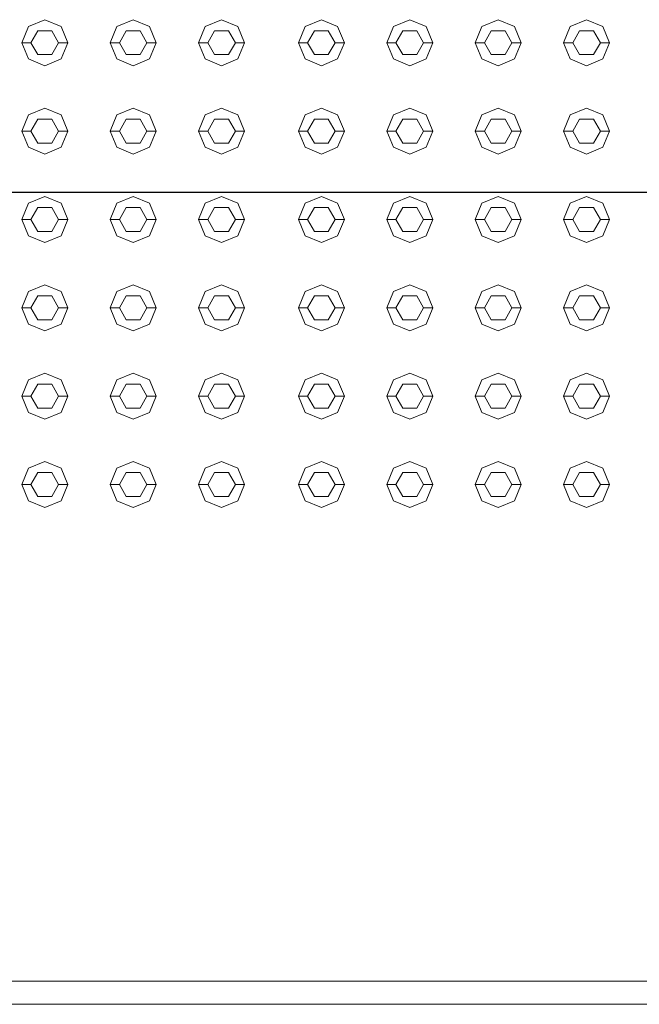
# Model space of a CAD drawing. Header units: millimetres. Extents: x -261 to 187, y -214 to 106.
# Tile 516 of 656: x -213.831 to -213.493, y 3.935 to 4.471. Entities that reach past the tile are written whole.
import ezdxf

# ---------------------------------------------------------------- set-up
doc = ezdxf.new("R2010")
doc.units = ezdxf.units.MM
doc.header["$LTSCALE"] = 0.005
doc.header["$MEASUREMENT"] = 0
for name, color, linetype, lineweight in [('AP-Condutos', 4, 'Continuous', 25), ('IFC-Elemento construtivo genérico-Contorno', 9, 'Continuous', 5), ('IFC-Escada-Contorno', 9, 'Continuous', 5), ('IFC-Laje-Contorno', 9, 'Continuous', 5)]:
    doc.layers.add(name, color=color, linetype=linetype, lineweight=lineweight)

msp = doc.modelspace()

# ---------------------------------------------------------------- linework, layer by layer
at = {"layer": 'AP-Condutos'}
msp.add_line((-212.05143, 4.37676), (-216.40331, 4.37676), dxfattribs=at)
at = {"layer": 'IFC-Elemento construtivo genérico-Contorno', "lineweight": 5}
for p, q in [((-213.82579, 4.46719), (-213.81694, 4.47086)), ((-213.81694, 4.47086), (-213.80808, 4.46719)), ((-213.7777, 4.46719), (-213.76884, 4.47086)), ((-213.76884, 4.47086), (-213.75999, 4.46719)), ((-213.72961, 4.46719), (-213.72075, 4.47086)), ((-213.72075, 4.47086), (-213.7119, 4.46719)), ((-213.6753, 4.46719), (-213.66644, 4.47086)), ((-213.66644, 4.47086), (-213.65758, 4.46719)), ((-213.6272, 4.46719), (-213.61835, 4.47086)), ((-213.61835, 4.47086), (-213.60949, 4.46719)), ((-213.57911, 4.46719), (-213.57026, 4.47086)), ((-213.57026, 4.47086), (-213.5614, 4.46719)), ((-213.53102, 4.46719), (-213.52216, 4.47086)), ((-213.52216, 4.47086), (-213.51331, 4.46719)), ((-213.82946, 4.45833), (-213.82579, 4.46719)), ((-213.82445, 4.45833), (-213.82069, 4.46484)), ((-213.82069, 4.46484), (-213.81318, 4.46484)), ((-213.81318, 4.46484), (-213.80942, 4.45833)), ((-213.80808, 4.46719), (-213.80441, 4.45833)), ((-213.78137, 4.45833), (-213.7777, 4.46719)), ((-213.77636, 4.45833), (-213.7726, 4.46484)), ((-213.7726, 4.46484), (-213.76509, 4.46484)), ((-213.76509, 4.46484), (-213.76133, 4.45833)), ((-213.75999, 4.46719), (-213.75632, 4.45833)), ((-213.73328, 4.45833), (-213.72961, 4.46719)), ((-213.72827, 4.45833), (-213.72451, 4.46484)), ((-213.72451, 4.46484), (-213.717, 4.46484)), ((-213.717, 4.46484), (-213.71324, 4.45833)), ((-213.7119, 4.46719), (-213.70823, 4.45833)), ((-213.67896, 4.45833), (-213.6753, 4.46719)), ((-213.67395, 4.45833), (-213.6702, 4.46484)), ((-213.6702, 4.46484), (-213.66268, 4.46484)), ((-213.66268, 4.46484), (-213.65892, 4.45833)), ((-213.65758, 4.46719), (-213.65392, 4.45833)), ((-213.63087, 4.45833), (-213.6272, 4.46719)), ((-213.62586, 4.45833), (-213.6221, 4.46484)), ((-213.6221, 4.46484), (-213.61459, 4.46484)), ((-213.61459, 4.46484), (-213.61083, 4.45833)), ((-213.60949, 4.46719), (-213.60582, 4.45833)), ((-213.58278, 4.45833), (-213.57911, 4.46719)), ((-213.57777, 4.45833), (-213.57401, 4.46484)), ((-213.57401, 4.46484), (-213.5665, 4.46484)), ((-213.5665, 4.46484), (-213.56274, 4.45833)), ((-213.5614, 4.46719), (-213.55773, 4.45833)), ((-213.53469, 4.45833), (-213.53102, 4.46719)), ((-213.52968, 4.45833), (-213.52592, 4.46484)), ((-213.52592, 4.46484), (-213.51841, 4.46484)), ((-213.51841, 4.46484), (-213.51465, 4.45833)), ((-213.51331, 4.46719), (-213.50964, 4.45833)), ((-213.82946, 4.45833), (-213.82445, 4.45833)), ((-213.82946, 4.45833), (-213.82579, 4.44948)), ((-213.82445, 4.45833), (-213.82069, 4.45183)), ((-213.81318, 4.45183), (-213.80942, 4.45833)), ((-213.80942, 4.45833), (-213.80441, 4.45833)), ((-213.80808, 4.44948), (-213.80441, 4.45833)), ((-213.78137, 4.45833), (-213.77636, 4.45833)), ((-213.78137, 4.45833), (-213.7777, 4.44948)), ((-213.77636, 4.45833), (-213.7726, 4.45183)), ((-213.76509, 4.45183), (-213.76133, 4.45833)), ((-213.76133, 4.45833), (-213.75632, 4.45833)), ((-213.75999, 4.44948), (-213.75632, 4.45833)), ((-213.73328, 4.45833), (-213.72827, 4.45833)), ((-213.73328, 4.45833), (-213.72961, 4.44948)), ((-213.72827, 4.45833), (-213.72451, 4.45183)), ((-213.717, 4.45183), (-213.71324, 4.45833)), ((-213.71324, 4.45833), (-213.70823, 4.45833)), ((-213.7119, 4.44948), (-213.70823, 4.45833)), ((-213.67896, 4.45833), (-213.67395, 4.45833)), ((-213.67896, 4.45833), (-213.6753, 4.44948)), ((-213.67395, 4.45833), (-213.6702, 4.45183)), ((-213.66268, 4.45183), (-213.65892, 4.45833)), ((-213.65892, 4.45833), (-213.65392, 4.45833)), ((-213.65758, 4.44948), (-213.65392, 4.45833)), ((-213.63087, 4.45833), (-213.62586, 4.45833)), ((-213.63087, 4.45833), (-213.6272, 4.44948)), ((-213.62586, 4.45833), (-213.6221, 4.45183)), ((-213.61459, 4.45183), (-213.61083, 4.45833)), ((-213.61083, 4.45833), (-213.60582, 4.45833)), ((-213.60949, 4.44948), (-213.60582, 4.45833)), ((-213.58278, 4.45833), (-213.57777, 4.45833)), ((-213.58278, 4.45833), (-213.57911, 4.44948)), ((-213.57777, 4.45833), (-213.57401, 4.45183)), ((-213.5665, 4.45183), (-213.56274, 4.45833)), ((-213.56274, 4.45833), (-213.55773, 4.45833)), ((-213.5614, 4.44948), (-213.55773, 4.45833)), ((-213.53469, 4.45833), (-213.52968, 4.45833)), ((-213.53469, 4.45833), (-213.53102, 4.44948)), ((-213.52968, 4.45833), (-213.52592, 4.45183)), ((-213.51841, 4.45183), (-213.51465, 4.45833)), ((-213.51465, 4.45833), (-213.50964, 4.45833)), ((-213.51331, 4.44948), (-213.50964, 4.45833)), ((-213.82579, 4.44948), (-213.81694, 4.44581)), ((-213.82069, 4.45183), (-213.81318, 4.45183)), ((-213.81694, 4.44581), (-213.80808, 4.44948)), ((-213.7777, 4.44948), (-213.76884, 4.44581)), ((-213.7726, 4.45183), (-213.76509, 4.45183)), ((-213.76884, 4.44581), (-213.75999, 4.44948)), ((-213.72961, 4.44948), (-213.72075, 4.44581)), ((-213.72451, 4.45183), (-213.717, 4.45183)), ((-213.72075, 4.44581), (-213.7119, 4.44948)), ((-213.6753, 4.44948), (-213.66644, 4.44581)), ((-213.6702, 4.45183), (-213.66268, 4.45183)), ((-213.66644, 4.44581), (-213.65758, 4.44948)), ((-213.6272, 4.44948), (-213.61835, 4.44581)), ((-213.6221, 4.45183), (-213.61459, 4.45183)), ((-213.61835, 4.44581), (-213.60949, 4.44948)), ((-213.57911, 4.44948), (-213.57026, 4.44581)), ((-213.57401, 4.45183), (-213.5665, 4.45183)), ((-213.57026, 4.44581), (-213.5614, 4.44948)), ((-213.53102, 4.44948), (-213.52216, 4.44581)), ((-213.52592, 4.45183), (-213.51841, 4.45183)), ((-213.52216, 4.44581), (-213.51331, 4.44948)), ((-213.82579, 4.4191), (-213.81694, 4.42277)), ((-213.81694, 4.42277), (-213.80808, 4.4191)), ((-213.7777, 4.4191), (-213.76884, 4.42277)), ((-213.76884, 4.42277), (-213.75999, 4.4191)), ((-213.72961, 4.4191), (-213.72075, 4.42277)), ((-213.72075, 4.42277), (-213.7119, 4.4191)), ((-213.6753, 4.4191), (-213.66644, 4.42277)), ((-213.66644, 4.42277), (-213.65758, 4.4191)), ((-213.6272, 4.4191), (-213.61835, 4.42277)), ((-213.61835, 4.42277), (-213.60949, 4.4191)), ((-213.57911, 4.4191), (-213.57026, 4.42277)), ((-213.57026, 4.42277), (-213.5614, 4.4191)), ((-213.53102, 4.4191), (-213.52216, 4.42277)), ((-213.52216, 4.42277), (-213.51331, 4.4191)), ((-213.82946, 4.41024), (-213.82579, 4.4191)), ((-213.82445, 4.41024), (-213.82069, 4.41675)), ((-213.82069, 4.41675), (-213.81318, 4.41675)), ((-213.81318, 4.41675), (-213.80942, 4.41024)), ((-213.80808, 4.4191), (-213.80441, 4.41024)), ((-213.78137, 4.41024), (-213.7777, 4.4191)), ((-213.77636, 4.41024), (-213.7726, 4.41675)), ((-213.7726, 4.41675), (-213.76509, 4.41675)), ((-213.76509, 4.41675), (-213.76133, 4.41024)), ((-213.75999, 4.4191), (-213.75632, 4.41024)), ((-213.73328, 4.41024), (-213.72961, 4.4191)), ((-213.72827, 4.41024), (-213.72451, 4.41675)), ((-213.72451, 4.41675), (-213.717, 4.41675)), ((-213.717, 4.41675), (-213.71324, 4.41024)), ((-213.7119, 4.4191), (-213.70823, 4.41024)), ((-213.67896, 4.41024), (-213.6753, 4.4191)), ((-213.67395, 4.41024), (-213.6702, 4.41675)), ((-213.6702, 4.41675), (-213.66268, 4.41675)), ((-213.66268, 4.41675), (-213.65892, 4.41024)), ((-213.65758, 4.4191), (-213.65392, 4.41024)), ((-213.63087, 4.41024), (-213.6272, 4.4191)), ((-213.62586, 4.41024), (-213.6221, 4.41675)), ((-213.6221, 4.41675), (-213.61459, 4.41675)), ((-213.61459, 4.41675), (-213.61083, 4.41024)), ((-213.60949, 4.4191), (-213.60582, 4.41024)), ((-213.58278, 4.41024), (-213.57911, 4.4191)), ((-213.57777, 4.41024), (-213.57401, 4.41675)), ((-213.57401, 4.41675), (-213.5665, 4.41675)), ((-213.5665, 4.41675), (-213.56274, 4.41024)), ((-213.5614, 4.4191), (-213.55773, 4.41024)), ((-213.53469, 4.41024), (-213.53102, 4.4191)), ((-213.52968, 4.41024), (-213.52592, 4.41675)), ((-213.52592, 4.41675), (-213.51841, 4.41675)), ((-213.51841, 4.41675), (-213.51465, 4.41024)), ((-213.51331, 4.4191), (-213.50964, 4.41024)), ((-213.82946, 4.41024), (-213.82445, 4.41024)), ((-213.82946, 4.41024), (-213.82579, 4.40138)), ((-213.82445, 4.41024), (-213.82069, 4.40373)), ((-213.81318, 4.40373), (-213.80942, 4.41024)), ((-213.80942, 4.41024), (-213.80441, 4.41024)), ((-213.80808, 4.40138), (-213.80441, 4.41024)), ((-213.78137, 4.41024), (-213.77636, 4.41024)), ((-213.78137, 4.41024), (-213.7777, 4.40138)), ((-213.77636, 4.41024), (-213.7726, 4.40373)), ((-213.76509, 4.40373), (-213.76133, 4.41024)), ((-213.76133, 4.41024), (-213.75632, 4.41024)), ((-213.75999, 4.40138), (-213.75632, 4.41024)), ((-213.73328, 4.41024), (-213.72827, 4.41024)), ((-213.73328, 4.41024), (-213.72961, 4.40138)), ((-213.72827, 4.41024), (-213.72451, 4.40373)), ((-213.717, 4.40373), (-213.71324, 4.41024)), ((-213.71324, 4.41024), (-213.70823, 4.41024)), ((-213.7119, 4.40138), (-213.70823, 4.41024)), ((-213.67896, 4.41024), (-213.67395, 4.41024)), ((-213.67896, 4.41024), (-213.6753, 4.40138)), ((-213.67395, 4.41024), (-213.6702, 4.40373)), ((-213.66268, 4.40373), (-213.65892, 4.41024)), ((-213.65892, 4.41024), (-213.65392, 4.41024)), ((-213.65758, 4.40138), (-213.65392, 4.41024)), ((-213.63087, 4.41024), (-213.62586, 4.41024)), ((-213.63087, 4.41024), (-213.6272, 4.40138)), ((-213.62586, 4.41024), (-213.6221, 4.40373)), ((-213.61459, 4.40373), (-213.61083, 4.41024)), ((-213.61083, 4.41024), (-213.60582, 4.41024)), ((-213.60949, 4.40138), (-213.60582, 4.41024)), ((-213.58278, 4.41024), (-213.57777, 4.41024)), ((-213.58278, 4.41024), (-213.57911, 4.40138)), ((-213.57777, 4.41024), (-213.57401, 4.40373)), ((-213.5665, 4.40373), (-213.56274, 4.41024)), ((-213.56274, 4.41024), (-213.55773, 4.41024)), ((-213.5614, 4.40138), (-213.55773, 4.41024)), ((-213.53469, 4.41024), (-213.52968, 4.41024)), ((-213.53469, 4.41024), (-213.53102, 4.40138)), ((-213.52968, 4.41024), (-213.52592, 4.40373)), ((-213.51841, 4.40373), (-213.51465, 4.41024)), ((-213.51465, 4.41024), (-213.50964, 4.41024)), ((-213.51331, 4.40138), (-213.50964, 4.41024)), ((-213.82579, 4.40138), (-213.81694, 4.39772)), ((-213.82069, 4.40373), (-213.81318, 4.40373)), ((-213.81694, 4.39772), (-213.80808, 4.40138)), ((-213.7777, 4.40138), (-213.76884, 4.39772)), ((-213.7726, 4.40373), (-213.76509, 4.40373)), ((-213.76884, 4.39772), (-213.75999, 4.40138)), ((-213.72961, 4.40138), (-213.72075, 4.39772)), ((-213.72451, 4.40373), (-213.717, 4.40373)), ((-213.72075, 4.39772), (-213.7119, 4.40138)), ((-213.6753, 4.40138), (-213.66644, 4.39772)), ((-213.6702, 4.40373), (-213.66268, 4.40373)), ((-213.66644, 4.39772), (-213.65758, 4.40138)), ((-213.6272, 4.40138), (-213.61835, 4.39772)), ((-213.6221, 4.40373), (-213.61459, 4.40373)), ((-213.61835, 4.39772), (-213.60949, 4.40138)), ((-213.57911, 4.40138), (-213.57026, 4.39772)), ((-213.57401, 4.40373), (-213.5665, 4.40373)), ((-213.57026, 4.39772), (-213.5614, 4.40138)), ((-213.53102, 4.40138), (-213.52216, 4.39772)), ((-213.52592, 4.40373), (-213.51841, 4.40373)), ((-213.52216, 4.39772), (-213.51331, 4.40138)), ((-213.82579, 4.371), (-213.81694, 4.37467)), ((-213.81694, 4.37467), (-213.80808, 4.371)), ((-213.7777, 4.371), (-213.76884, 4.37467)), ((-213.76884, 4.37467), (-213.75999, 4.371)), ((-213.72961, 4.371), (-213.72075, 4.37467)), ((-213.72075, 4.37467), (-213.7119, 4.371)), ((-213.6753, 4.371), (-213.66644, 4.37467)), ((-213.66644, 4.37467), (-213.65758, 4.371)), ((-213.6272, 4.371), (-213.61835, 4.37467)), ((-213.61835, 4.37467), (-213.60949, 4.371)), ((-213.57911, 4.371), (-213.57026, 4.37467)), ((-213.57026, 4.37467), (-213.5614, 4.371)), ((-213.53102, 4.371), (-213.52216, 4.37467)), ((-213.52216, 4.37467), (-213.51331, 4.371)), ((-213.82946, 4.36215), (-213.82579, 4.371)), ((-213.82445, 4.36215), (-213.82069, 4.36866)), ((-213.82069, 4.36866), (-213.81318, 4.36866)), ((-213.81318, 4.36866), (-213.80942, 4.36215)), ((-213.80808, 4.371), (-213.80441, 4.36215)), ((-213.78137, 4.36215), (-213.7777, 4.371)), ((-213.77636, 4.36215), (-213.7726, 4.36866)), ((-213.7726, 4.36866), (-213.76509, 4.36866)), ((-213.76509, 4.36866), (-213.76133, 4.36215)), ((-213.75999, 4.371), (-213.75632, 4.36215)), ((-213.73328, 4.36215), (-213.72961, 4.371)), ((-213.72827, 4.36215), (-213.72451, 4.36866)), ((-213.72451, 4.36866), (-213.717, 4.36866)), ((-213.717, 4.36866), (-213.71324, 4.36215)), ((-213.7119, 4.371), (-213.70823, 4.36215)), ((-213.67896, 4.36215), (-213.6753, 4.371)), ((-213.67395, 4.36215), (-213.6702, 4.36866)), ((-213.6702, 4.36866), (-213.66268, 4.36866)), ((-213.66268, 4.36866), (-213.65892, 4.36215)), ((-213.65758, 4.371), (-213.65392, 4.36215)), ((-213.63087, 4.36215), (-213.6272, 4.371)), ((-213.62586, 4.36215), (-213.6221, 4.36866)), ((-213.6221, 4.36866), (-213.61459, 4.36866)), ((-213.61459, 4.36866), (-213.61083, 4.36215)), ((-213.60949, 4.371), (-213.60582, 4.36215)), ((-213.58278, 4.36215), (-213.57911, 4.371)), ((-213.57777, 4.36215), (-213.57401, 4.36866)), ((-213.57401, 4.36866), (-213.5665, 4.36866)), ((-213.5665, 4.36866), (-213.56274, 4.36215)), ((-213.5614, 4.371), (-213.55773, 4.36215)), ((-213.53469, 4.36215), (-213.53102, 4.371)), ((-213.52968, 4.36215), (-213.52592, 4.36866)), ((-213.52592, 4.36866), (-213.51841, 4.36866)), ((-213.51841, 4.36866), (-213.51465, 4.36215)), ((-213.51331, 4.371), (-213.50964, 4.36215)), ((-213.82946, 4.36215), (-213.82445, 4.36215)), ((-213.82946, 4.36215), (-213.82579, 4.35329)), ((-213.82445, 4.36215), (-213.82069, 4.35564)), ((-213.81318, 4.35564), (-213.80942, 4.36215)), ((-213.80942, 4.36215), (-213.80441, 4.36215)), ((-213.80808, 4.35329), (-213.80441, 4.36215)), ((-213.78137, 4.36215), (-213.77636, 4.36215)), ((-213.78137, 4.36215), (-213.7777, 4.35329)), ((-213.77636, 4.36215), (-213.7726, 4.35564)), ((-213.76509, 4.35564), (-213.76133, 4.36215)), ((-213.76133, 4.36215), (-213.75632, 4.36215)), ((-213.75999, 4.35329), (-213.75632, 4.36215)), ((-213.73328, 4.36215), (-213.72827, 4.36215)), ((-213.73328, 4.36215), (-213.72961, 4.35329)), ((-213.72827, 4.36215), (-213.72451, 4.35564)), ((-213.717, 4.35564), (-213.71324, 4.36215)), ((-213.71324, 4.36215), (-213.70823, 4.36215)), ((-213.7119, 4.35329), (-213.70823, 4.36215)), ((-213.67896, 4.36215), (-213.67395, 4.36215)), ((-213.67896, 4.36215), (-213.6753, 4.35329)), ((-213.67395, 4.36215), (-213.6702, 4.35564)), ((-213.66268, 4.35564), (-213.65892, 4.36215)), ((-213.65892, 4.36215), (-213.65392, 4.36215)), ((-213.65758, 4.35329), (-213.65392, 4.36215)), ((-213.63087, 4.36215), (-213.62586, 4.36215)), ((-213.63087, 4.36215), (-213.6272, 4.35329)), ((-213.62586, 4.36215), (-213.6221, 4.35564)), ((-213.61459, 4.35564), (-213.61083, 4.36215)), ((-213.61083, 4.36215), (-213.60582, 4.36215)), ((-213.60949, 4.35329), (-213.60582, 4.36215)), ((-213.58278, 4.36215), (-213.57777, 4.36215)), ((-213.58278, 4.36215), (-213.57911, 4.35329)), ((-213.57777, 4.36215), (-213.57401, 4.35564)), ((-213.5665, 4.35564), (-213.56274, 4.36215)), ((-213.56274, 4.36215), (-213.55773, 4.36215)), ((-213.5614, 4.35329), (-213.55773, 4.36215)), ((-213.53469, 4.36215), (-213.52968, 4.36215)), ((-213.53469, 4.36215), (-213.53102, 4.35329)), ((-213.52968, 4.36215), (-213.52592, 4.35564)), ((-213.51841, 4.35564), (-213.51465, 4.36215)), ((-213.51465, 4.36215), (-213.50964, 4.36215)), ((-213.51331, 4.35329), (-213.50964, 4.36215)), ((-213.82579, 4.35329), (-213.81694, 4.34962)), ((-213.82069, 4.35564), (-213.81318, 4.35564)), ((-213.81694, 4.34962), (-213.80808, 4.35329)), ((-213.7777, 4.35329), (-213.76884, 4.34962)), ((-213.7726, 4.35564), (-213.76509, 4.35564)), ((-213.76884, 4.34962), (-213.75999, 4.35329)), ((-213.72961, 4.35329), (-213.72075, 4.34962)), ((-213.72451, 4.35564), (-213.717, 4.35564)), ((-213.72075, 4.34962), (-213.7119, 4.35329)), ((-213.6753, 4.35329), (-213.66644, 4.34962)), ((-213.6702, 4.35564), (-213.66268, 4.35564)), ((-213.66644, 4.34962), (-213.65758, 4.35329)), ((-213.6272, 4.35329), (-213.61835, 4.34962)), ((-213.6221, 4.35564), (-213.61459, 4.35564)), ((-213.61835, 4.34962), (-213.60949, 4.35329)), ((-213.57911, 4.35329), (-213.57026, 4.34962)), ((-213.57401, 4.35564), (-213.5665, 4.35564)), ((-213.57026, 4.34962), (-213.5614, 4.35329)), ((-213.53102, 4.35329), (-213.52216, 4.34962)), ((-213.52592, 4.35564), (-213.51841, 4.35564)), ((-213.52216, 4.34962), (-213.51331, 4.35329)), ((-213.82579, 4.32291), (-213.81694, 4.32658)), ((-213.81694, 4.32658), (-213.80808, 4.32291)), ((-213.7777, 4.32291), (-213.76884, 4.32658)), ((-213.76884, 4.32658), (-213.75999, 4.32291)), ((-213.72961, 4.32291), (-213.72075, 4.32658)), ((-213.72075, 4.32658), (-213.7119, 4.32291)), ((-213.6753, 4.32291), (-213.66644, 4.32658)), ((-213.66644, 4.32658), (-213.65758, 4.32291)), ((-213.6272, 4.32291), (-213.61835, 4.32658)), ((-213.61835, 4.32658), (-213.60949, 4.32291)), ((-213.57911, 4.32291), (-213.57026, 4.32658)), ((-213.57026, 4.32658), (-213.5614, 4.32291)), ((-213.53102, 4.32291), (-213.52216, 4.32658)), ((-213.52216, 4.32658), (-213.51331, 4.32291)), ((-213.82946, 4.31406), (-213.82579, 4.32291)), ((-213.82445, 4.31406), (-213.82069, 4.32057)), ((-213.82069, 4.32057), (-213.81318, 4.32057)), ((-213.81318, 4.32057), (-213.80942, 4.31406)), ((-213.80808, 4.32291), (-213.80441, 4.31406)), ((-213.78137, 4.31406), (-213.7777, 4.32291)), ((-213.77636, 4.31406), (-213.7726, 4.32057)), ((-213.7726, 4.32057), (-213.76509, 4.32057)), ((-213.76509, 4.32057), (-213.76133, 4.31406)), ((-213.75999, 4.32291), (-213.75632, 4.31406)), ((-213.73328, 4.31406), (-213.72961, 4.32291)), ((-213.72827, 4.31406), (-213.72451, 4.32057)), ((-213.72451, 4.32057), (-213.717, 4.32057)), ((-213.717, 4.32057), (-213.71324, 4.31406)), ((-213.7119, 4.32291), (-213.70823, 4.31406)), ((-213.67896, 4.31406), (-213.6753, 4.32291)), ((-213.67395, 4.31406), (-213.6702, 4.32057)), ((-213.6702, 4.32057), (-213.66268, 4.32057)), ((-213.66268, 4.32057), (-213.65892, 4.31406)), ((-213.65758, 4.32291), (-213.65392, 4.31406)), ((-213.63087, 4.31406), (-213.6272, 4.32291)), ((-213.62586, 4.31406), (-213.6221, 4.32057)), ((-213.6221, 4.32057), (-213.61459, 4.32057)), ((-213.61459, 4.32057), (-213.61083, 4.31406)), ((-213.60949, 4.32291), (-213.60582, 4.31406)), ((-213.58278, 4.31406), (-213.57911, 4.32291)), ((-213.57777, 4.31406), (-213.57401, 4.32057)), ((-213.57401, 4.32057), (-213.5665, 4.32057)), ((-213.5665, 4.32057), (-213.56274, 4.31406)), ((-213.5614, 4.32291), (-213.55773, 4.31406)), ((-213.53469, 4.31406), (-213.53102, 4.32291)), ((-213.52968, 4.31406), (-213.52592, 4.32057)), ((-213.52592, 4.32057), (-213.51841, 4.32057)), ((-213.51841, 4.32057), (-213.51465, 4.31406)), ((-213.51331, 4.32291), (-213.50964, 4.31406)), ((-213.82946, 4.31406), (-213.82445, 4.31406)), ((-213.82946, 4.31406), (-213.82579, 4.3052)), ((-213.82445, 4.31406), (-213.82069, 4.30755)), ((-213.81318, 4.30755), (-213.80942, 4.31406)), ((-213.80942, 4.31406), (-213.80441, 4.31406)), ((-213.80808, 4.3052), (-213.80441, 4.31406)), ((-213.78137, 4.31406), (-213.77636, 4.31406)), ((-213.78137, 4.31406), (-213.7777, 4.3052)), ((-213.77636, 4.31406), (-213.7726, 4.30755)), ((-213.76509, 4.30755), (-213.76133, 4.31406)), ((-213.76133, 4.31406), (-213.75632, 4.31406)), ((-213.75999, 4.3052), (-213.75632, 4.31406)), ((-213.73328, 4.31406), (-213.72827, 4.31406)), ((-213.73328, 4.31406), (-213.72961, 4.3052)), ((-213.72827, 4.31406), (-213.72451, 4.30755)), ((-213.717, 4.30755), (-213.71324, 4.31406)), ((-213.71324, 4.31406), (-213.70823, 4.31406)), ((-213.7119, 4.3052), (-213.70823, 4.31406)), ((-213.67896, 4.31406), (-213.67395, 4.31406)), ((-213.67896, 4.31406), (-213.6753, 4.3052)), ((-213.67395, 4.31406), (-213.6702, 4.30755)), ((-213.66268, 4.30755), (-213.65892, 4.31406)), ((-213.65892, 4.31406), (-213.65392, 4.31406)), ((-213.65758, 4.3052), (-213.65392, 4.31406)), ((-213.63087, 4.31406), (-213.62586, 4.31406)), ((-213.63087, 4.31406), (-213.6272, 4.3052)), ((-213.62586, 4.31406), (-213.6221, 4.30755)), ((-213.61459, 4.30755), (-213.61083, 4.31406)), ((-213.61083, 4.31406), (-213.60582, 4.31406)), ((-213.60949, 4.3052), (-213.60582, 4.31406)), ((-213.58278, 4.31406), (-213.57777, 4.31406)), ((-213.58278, 4.31406), (-213.57911, 4.3052)), ((-213.57777, 4.31406), (-213.57401, 4.30755)), ((-213.5665, 4.30755), (-213.56274, 4.31406)), ((-213.56274, 4.31406), (-213.55773, 4.31406)), ((-213.5614, 4.3052), (-213.55773, 4.31406)), ((-213.53469, 4.31406), (-213.52968, 4.31406)), ((-213.53469, 4.31406), (-213.53102, 4.3052)), ((-213.52968, 4.31406), (-213.52592, 4.30755)), ((-213.51841, 4.30755), (-213.51465, 4.31406)), ((-213.51465, 4.31406), (-213.50964, 4.31406)), ((-213.51331, 4.3052), (-213.50964, 4.31406)), ((-213.82579, 4.3052), (-213.81694, 4.30154)), ((-213.82069, 4.30755), (-213.81318, 4.30755)), ((-213.81694, 4.30154), (-213.80808, 4.3052)), ((-213.7777, 4.3052), (-213.76884, 4.30154)), ((-213.7726, 4.30755), (-213.76509, 4.30755)), ((-213.76884, 4.30154), (-213.75999, 4.3052)), ((-213.72961, 4.3052), (-213.72075, 4.30154)), ((-213.72451, 4.30755), (-213.717, 4.30755)), ((-213.72075, 4.30154), (-213.7119, 4.3052)), ((-213.6753, 4.3052), (-213.66644, 4.30154)), ((-213.6702, 4.30755), (-213.66268, 4.30755)), ((-213.66644, 4.30154), (-213.65758, 4.3052)), ((-213.6272, 4.3052), (-213.61835, 4.30154)), ((-213.6221, 4.30755), (-213.61459, 4.30755)), ((-213.61835, 4.30154), (-213.60949, 4.3052)), ((-213.57911, 4.3052), (-213.57026, 4.30154)), ((-213.57401, 4.30755), (-213.5665, 4.30755)), ((-213.57026, 4.30154), (-213.5614, 4.3052)), ((-213.53102, 4.3052), (-213.52216, 4.30154)), ((-213.52592, 4.30755), (-213.51841, 4.30755)), ((-213.52216, 4.30154), (-213.51331, 4.3052)), ((-213.82579, 4.27482), (-213.81694, 4.27849)), ((-213.81694, 4.27849), (-213.80808, 4.27482)), ((-213.7777, 4.27482), (-213.76884, 4.27849)), ((-213.76884, 4.27849), (-213.75999, 4.27482)), ((-213.72961, 4.27482), (-213.72075, 4.27849)), ((-213.72075, 4.27849), (-213.7119, 4.27482)), ((-213.6753, 4.27482), (-213.66644, 4.27849)), ((-213.66644, 4.27849), (-213.65758, 4.27482)), ((-213.6272, 4.27482), (-213.61835, 4.27849)), ((-213.61835, 4.27849), (-213.60949, 4.27482)), ((-213.57911, 4.27482), (-213.57026, 4.27849)), ((-213.57026, 4.27849), (-213.5614, 4.27482)), ((-213.53102, 4.27482), (-213.52216, 4.27849)), ((-213.52216, 4.27849), (-213.51331, 4.27482)), ((-213.82946, 4.26596), (-213.82579, 4.27482)), ((-213.82445, 4.26596), (-213.82069, 4.27248)), ((-213.82069, 4.27248), (-213.81318, 4.27248)), ((-213.81318, 4.27248), (-213.80942, 4.26596)), ((-213.80808, 4.27482), (-213.80441, 4.26596)), ((-213.78137, 4.26596), (-213.7777, 4.27482)), ((-213.77636, 4.26596), (-213.7726, 4.27248)), ((-213.7726, 4.27248), (-213.76509, 4.27248)), ((-213.76509, 4.27248), (-213.76133, 4.26596)), ((-213.75999, 4.27482), (-213.75632, 4.26596)), ((-213.73328, 4.26596), (-213.72961, 4.27482)), ((-213.72827, 4.26596), (-213.72451, 4.27248)), ((-213.72451, 4.27248), (-213.717, 4.27248)), ((-213.717, 4.27248), (-213.71324, 4.26596)), ((-213.7119, 4.27482), (-213.70823, 4.26596)), ((-213.67896, 4.26596), (-213.6753, 4.27482)), ((-213.67395, 4.26596), (-213.6702, 4.27248)), ((-213.6702, 4.27248), (-213.66268, 4.27248)), ((-213.66268, 4.27248), (-213.65892, 4.26596)), ((-213.65758, 4.27482), (-213.65392, 4.26596)), ((-213.63087, 4.26596), (-213.6272, 4.27482)), ((-213.62586, 4.26596), (-213.6221, 4.27248)), ((-213.6221, 4.27248), (-213.61459, 4.27248)), ((-213.61459, 4.27248), (-213.61083, 4.26596)), ((-213.60949, 4.27482), (-213.60582, 4.26596)), ((-213.58278, 4.26596), (-213.57911, 4.27482)), ((-213.57777, 4.26596), (-213.57401, 4.27248)), ((-213.57401, 4.27248), (-213.5665, 4.27248)), ((-213.5665, 4.27248), (-213.56274, 4.26596)), ((-213.5614, 4.27482), (-213.55773, 4.26596)), ((-213.53469, 4.26596), (-213.53102, 4.27482)), ((-213.52968, 4.26596), (-213.52592, 4.27248)), ((-213.52592, 4.27248), (-213.51841, 4.27248)), ((-213.51841, 4.27248), (-213.51465, 4.26596)), ((-213.51331, 4.27482), (-213.50964, 4.26596)), ((-213.82946, 4.26596), (-213.82445, 4.26596)), ((-213.82946, 4.26596), (-213.82579, 4.25711)), ((-213.82445, 4.26596), (-213.82069, 4.25946)), ((-213.81318, 4.25946), (-213.80942, 4.26596)), ((-213.80942, 4.26596), (-213.80441, 4.26596)), ((-213.80808, 4.25711), (-213.80441, 4.26596)), ((-213.78137, 4.26596), (-213.77636, 4.26596)), ((-213.78137, 4.26596), (-213.7777, 4.25711)), ((-213.77636, 4.26596), (-213.7726, 4.25946)), ((-213.76509, 4.25946), (-213.76133, 4.26596)), ((-213.76133, 4.26596), (-213.75632, 4.26596)), ((-213.75999, 4.25711), (-213.75632, 4.26596)), ((-213.73328, 4.26596), (-213.72827, 4.26596)), ((-213.73328, 4.26596), (-213.72961, 4.25711)), ((-213.72827, 4.26596), (-213.72451, 4.25946)), ((-213.717, 4.25946), (-213.71324, 4.26596)), ((-213.71324, 4.26596), (-213.70823, 4.26596)), ((-213.7119, 4.25711), (-213.70823, 4.26596)), ((-213.67896, 4.26596), (-213.67395, 4.26596)), ((-213.67896, 4.26596), (-213.6753, 4.25711)), ((-213.67395, 4.26596), (-213.6702, 4.25946)), ((-213.66268, 4.25946), (-213.65892, 4.26596)), ((-213.65892, 4.26596), (-213.65392, 4.26596)), ((-213.65758, 4.25711), (-213.65392, 4.26596)), ((-213.63087, 4.26596), (-213.62586, 4.26596)), ((-213.63087, 4.26596), (-213.6272, 4.25711)), ((-213.62586, 4.26596), (-213.6221, 4.25946)), ((-213.61459, 4.25946), (-213.61083, 4.26596)), ((-213.61083, 4.26596), (-213.60582, 4.26596)), ((-213.60949, 4.25711), (-213.60582, 4.26596)), ((-213.58278, 4.26596), (-213.57777, 4.26596)), ((-213.58278, 4.26596), (-213.57911, 4.25711)), ((-213.57777, 4.26596), (-213.57401, 4.25946)), ((-213.5665, 4.25946), (-213.56274, 4.26596)), ((-213.56274, 4.26596), (-213.55773, 4.26596)), ((-213.5614, 4.25711), (-213.55773, 4.26596)), ((-213.53469, 4.26596), (-213.52968, 4.26596)), ((-213.53469, 4.26596), (-213.53102, 4.25711)), ((-213.52968, 4.26596), (-213.52592, 4.25946)), ((-213.51841, 4.25946), (-213.51465, 4.26596)), ((-213.51465, 4.26596), (-213.50964, 4.26596)), ((-213.51331, 4.25711), (-213.50964, 4.26596)), ((-213.82579, 4.25711), (-213.81694, 4.25344)), ((-213.82069, 4.25946), (-213.81318, 4.25946)), ((-213.81694, 4.25344), (-213.80808, 4.25711)), ((-213.7777, 4.25711), (-213.76884, 4.25344)), ((-213.7726, 4.25946), (-213.76509, 4.25946)), ((-213.76884, 4.25344), (-213.75999, 4.25711)), ((-213.72961, 4.25711), (-213.72075, 4.25344)), ((-213.72451, 4.25946), (-213.717, 4.25946)), ((-213.72075, 4.25344), (-213.7119, 4.25711)), ((-213.6753, 4.25711), (-213.66644, 4.25344)), ((-213.6702, 4.25946), (-213.66268, 4.25946)), ((-213.66644, 4.25344), (-213.65758, 4.25711)), ((-213.6272, 4.25711), (-213.61835, 4.25344)), ((-213.6221, 4.25946), (-213.61459, 4.25946)), ((-213.61835, 4.25344), (-213.60949, 4.25711)), ((-213.57911, 4.25711), (-213.57026, 4.25344)), ((-213.57401, 4.25946), (-213.5665, 4.25946)), ((-213.57026, 4.25344), (-213.5614, 4.25711)), ((-213.53102, 4.25711), (-213.52216, 4.25344)), ((-213.52592, 4.25946), (-213.51841, 4.25946)), ((-213.52216, 4.25344), (-213.51331, 4.25711)), ((-213.82579, 4.22673), (-213.81694, 4.2304)), ((-213.81694, 4.2304), (-213.80808, 4.22673)), ((-213.7777, 4.22673), (-213.76884, 4.2304)), ((-213.76884, 4.2304), (-213.75999, 4.22673)), ((-213.72961, 4.22673), (-213.72075, 4.2304)), ((-213.72075, 4.2304), (-213.7119, 4.22673)), ((-213.6753, 4.22673), (-213.66644, 4.2304)), ((-213.66644, 4.2304), (-213.65758, 4.22673)), ((-213.6272, 4.22673), (-213.61835, 4.2304)), ((-213.61835, 4.2304), (-213.60949, 4.22673)), ((-213.57911, 4.22673), (-213.57026, 4.2304)), ((-213.57026, 4.2304), (-213.5614, 4.22673)), ((-213.53102, 4.22673), (-213.52216, 4.2304)), ((-213.52216, 4.2304), (-213.51331, 4.22673)), ((-213.82946, 4.21787), (-213.82579, 4.22673)), ((-213.82445, 4.21787), (-213.82069, 4.22438)), ((-213.82069, 4.22438), (-213.81318, 4.22438)), ((-213.81318, 4.22438), (-213.80942, 4.21787)), ((-213.80808, 4.22673), (-213.80441, 4.21787)), ((-213.78137, 4.21787), (-213.7777, 4.22673)), ((-213.77636, 4.21787), (-213.7726, 4.22438)), ((-213.7726, 4.22438), (-213.76509, 4.22438)), ((-213.76509, 4.22438), (-213.76133, 4.21787)), ((-213.75999, 4.22673), (-213.75632, 4.21787)), ((-213.73328, 4.21787), (-213.72961, 4.22673)), ((-213.72827, 4.21787), (-213.72451, 4.22438)), ((-213.72451, 4.22438), (-213.717, 4.22438)), ((-213.717, 4.22438), (-213.71324, 4.21787)), ((-213.7119, 4.22673), (-213.70823, 4.21787)), ((-213.67896, 4.21787), (-213.6753, 4.22673)), ((-213.67395, 4.21787), (-213.6702, 4.22438)), ((-213.6702, 4.22438), (-213.66268, 4.22438)), ((-213.66268, 4.22438), (-213.65892, 4.21787)), ((-213.65758, 4.22673), (-213.65392, 4.21787)), ((-213.63087, 4.21787), (-213.6272, 4.22673)), ((-213.62586, 4.21787), (-213.6221, 4.22438)), ((-213.6221, 4.22438), (-213.61459, 4.22438)), ((-213.61459, 4.22438), (-213.61083, 4.21787)), ((-213.60949, 4.22673), (-213.60582, 4.21787)), ((-213.58278, 4.21787), (-213.57911, 4.22673)), ((-213.57777, 4.21787), (-213.57401, 4.22438)), ((-213.57401, 4.22438), (-213.5665, 4.22438)), ((-213.5665, 4.22438), (-213.56274, 4.21787)), ((-213.5614, 4.22673), (-213.55773, 4.21787)), ((-213.53469, 4.21787), (-213.53102, 4.22673)), ((-213.52968, 4.21787), (-213.52592, 4.22438)), ((-213.52592, 4.22438), (-213.51841, 4.22438)), ((-213.51841, 4.22438), (-213.51465, 4.21787)), ((-213.51331, 4.22673), (-213.50964, 4.21787)), ((-213.82946, 4.21787), (-213.82445, 4.21787)), ((-213.82946, 4.21787), (-213.82579, 4.20902)), ((-213.82445, 4.21787), (-213.82069, 4.21137)), ((-213.81318, 4.21137), (-213.80942, 4.21787)), ((-213.80942, 4.21787), (-213.80441, 4.21787)), ((-213.80808, 4.20902), (-213.80441, 4.21787)), ((-213.78137, 4.21787), (-213.77636, 4.21787)), ((-213.78137, 4.21787), (-213.7777, 4.20902)), ((-213.77636, 4.21787), (-213.7726, 4.21137)), ((-213.76509, 4.21137), (-213.76133, 4.21787)), ((-213.76133, 4.21787), (-213.75632, 4.21787)), ((-213.75999, 4.20902), (-213.75632, 4.21787)), ((-213.73328, 4.21787), (-213.72827, 4.21787)), ((-213.73328, 4.21787), (-213.72961, 4.20902)), ((-213.72827, 4.21787), (-213.72451, 4.21137)), ((-213.717, 4.21137), (-213.71324, 4.21787)), ((-213.71324, 4.21787), (-213.70823, 4.21787)), ((-213.7119, 4.20902), (-213.70823, 4.21787)), ((-213.67896, 4.21787), (-213.67395, 4.21787)), ((-213.67896, 4.21787), (-213.6753, 4.20902)), ((-213.67395, 4.21787), (-213.6702, 4.21137)), ((-213.66268, 4.21137), (-213.65892, 4.21787)), ((-213.65892, 4.21787), (-213.65392, 4.21787)), ((-213.65758, 4.20902), (-213.65392, 4.21787)), ((-213.63087, 4.21787), (-213.62586, 4.21787)), ((-213.63087, 4.21787), (-213.6272, 4.20902)), ((-213.62586, 4.21787), (-213.6221, 4.21137)), ((-213.61459, 4.21137), (-213.61083, 4.21787)), ((-213.61083, 4.21787), (-213.60582, 4.21787)), ((-213.60949, 4.20902), (-213.60582, 4.21787)), ((-213.58278, 4.21787), (-213.57777, 4.21787)), ((-213.58278, 4.21787), (-213.57911, 4.20902)), ((-213.57777, 4.21787), (-213.57401, 4.21137)), ((-213.5665, 4.21137), (-213.56274, 4.21787)), ((-213.56274, 4.21787), (-213.55773, 4.21787)), ((-213.5614, 4.20902), (-213.55773, 4.21787)), ((-213.53469, 4.21787), (-213.52968, 4.21787)), ((-213.53469, 4.21787), (-213.53102, 4.20902)), ((-213.52968, 4.21787), (-213.52592, 4.21137)), ((-213.51841, 4.21137), (-213.51465, 4.21787)), ((-213.51465, 4.21787), (-213.50964, 4.21787)), ((-213.51331, 4.20902), (-213.50964, 4.21787)), ((-213.82579, 4.20902), (-213.81694, 4.20535)), ((-213.82069, 4.21137), (-213.81318, 4.21137)), ((-213.81694, 4.20535), (-213.80808, 4.20902)), ((-213.7777, 4.20902), (-213.76884, 4.20535)), ((-213.7726, 4.21137), (-213.76509, 4.21137)), ((-213.76884, 4.20535), (-213.75999, 4.20902)), ((-213.72961, 4.20902), (-213.72075, 4.20535)), ((-213.72451, 4.21137), (-213.717, 4.21137)), ((-213.72075, 4.20535), (-213.7119, 4.20902)), ((-213.6753, 4.20902), (-213.66644, 4.20535)), ((-213.6702, 4.21137), (-213.66268, 4.21137)), ((-213.66644, 4.20535), (-213.65758, 4.20902)), ((-213.6272, 4.20902), (-213.61835, 4.20535)), ((-213.6221, 4.21137), (-213.61459, 4.21137)), ((-213.61835, 4.20535), (-213.60949, 4.20902)), ((-213.57911, 4.20902), (-213.57026, 4.20535)), ((-213.57401, 4.21137), (-213.5665, 4.21137)), ((-213.57026, 4.20535), (-213.5614, 4.20902)), ((-213.53102, 4.20902), (-213.52216, 4.20535)), ((-213.52592, 4.21137), (-213.51841, 4.21137)), ((-213.52216, 4.20535), (-213.51331, 4.20902))]:
    msp.add_line(p, q, dxfattribs=at)
at = {"layer": 'IFC-Escada-Contorno', "lineweight": 5}
for p, q in [((-214.46195, 3.94742), (-212.6537, 3.94742)), ((-213.72831, 3.93489), (-212.6537, 3.93489))]:
    msp.add_line(p, q, dxfattribs=at)
at = {"layer": 'IFC-Laje-Contorno', "lineweight": 5}
msp.add_line((-214.46195, 3.93489), (-213.72831, 3.93489), dxfattribs=at)

doc.saveas('drawing.dxf')
